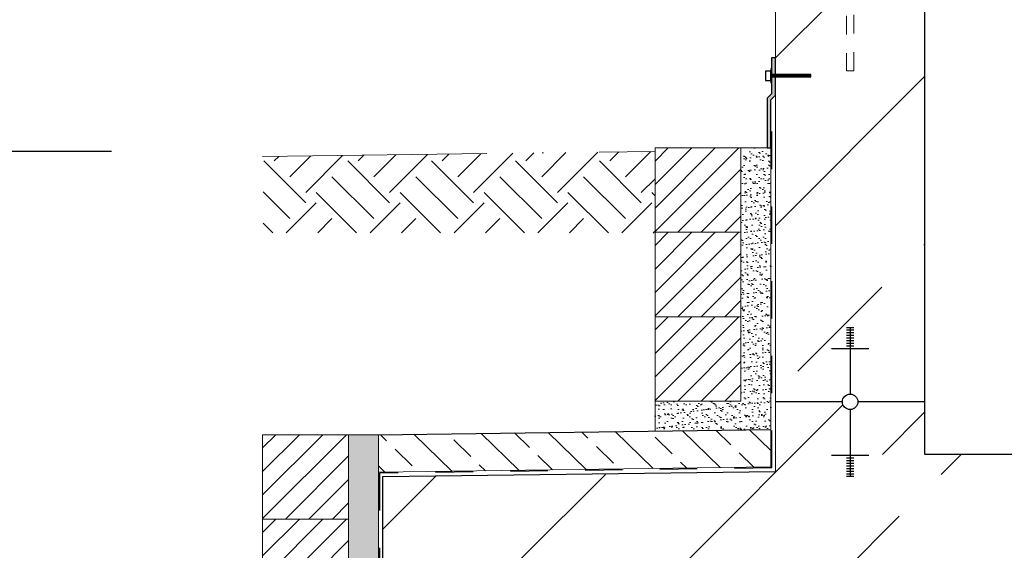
# Model space of a CAD drawing. Header units: millimetres. Extents: x -48448 to 452754, y -13941 to 17062.
# Tile 452 of 458: x 23327 to 24644, y 3861 to 4571. Entities that reach past the tile are written whole.
import ezdxf

# ---------------------------------------------------------------- set-up
doc = ezdxf.new("R2010")
doc.units = ezdxf.units.MM
doc.linetypes.add('ACAD_ISO10W100', pattern=[18, 12, -3, 0, -3])
doc.linetypes.add('JIS_02_1.0', pattern=[2, 1, -1])
doc.layers.add('0_0_1_im Papierbereich gezeichnet', color=7, linetype='Continuous')
doc.layers.add('Bemaßung', color=7, linetype='Continuous', lineweight=13)
doc.dimstyles.new('DIN', dxfattribs={"dimtxt": 2.5, "dimasz": 2.5, "dimexe": 1.25, "dimexo": 0.625, "dimtad": 1, "dimtih": 1, "dimdec": 4, "dimdsep": 46, "dimlunit": 6, "dimtxsty": 'Standard', "dimcen": 2.5, "dimadec": 0, "dimazin": 0, "dimtfac": 1, "dimtdec": 4, "dimtmove": 0, "dimatfit": 3, "dimfxl": 0, "dimtvp": 1, "dimtolj": 1, "dimtzin": 0, "dimarcsym": 0})

# ---------------------------------------------------------------- blocks, each defined once
blk = doc.blocks.new('*D31')
at = {"layer": 'Bemaßung', "color": 0, "lineweight": -2, "transparency": 16777216}
for p, q in [((23402.7, 6394.8), (23129.3, 6394.8)), ((23179.3, 6344.8), (23179.3, 4444.8)), ((23449.3, 4394.8), (23129.3, 4394.8))]:
    blk.add_line(p, q, dxfattribs=at)
at = {"layer": 'Bemaßung', "color": 0, "transparency": 16777216}
for points in [[(23171, 6344.8), (23187.7, 6344.8), (23179.3, 6394.8)], [(23171, 4444.8), (23187.7, 4444.8), (23179.3, 4394.8)]]:
    blk.add_solid(points, dxfattribs=at)
at = {"layer": 'DEFPOINTS', "color": 0, "transparency": 16777216}
for p in [(23802.7, 6394.8), (23179.3, 4394.8), (23849.3, 4394.8)]:
    blk.add_point(p, dxfattribs=at)
at = {"layer": 'Bemaßung', "color": 0, "transparency": 16777216, "insert": (23079.3, 5394.8), "char_height": 100, "attachment_point": 5, "rotation": 90}
blk.add_mtext('\\A1;2.00', dxfattribs=at)

msp = doc.modelspace()

# ---------------------------------------------------------------- hatches: boundary and pattern name
at = {"lineweight": 9}
h = msp.add_hatch(dxfattribs=at)
h.set_pattern_fill('ANSI33', color=256, scale=50)
h.set_pattern_definition([(45, (-1483.5, 145.76), (-224.5064, 224.5064), []), (45, (-1259, 145.76), (-224.5064, 224.5064), [158.75, -79.375])])
edge = h.paths.add_edge_path()
edge.add_line((26237.662, 4523.995), (26190.162, 4523.995))
edge.add_line((26190.162, 4523.995), (26190.162, 4527.136))
edge.add_line((26190.162, 4527.136), (26237.662, 4527.136))
edge.add_line((26237.662, 4527.136), (26237.662, 5189.906))
edge.add_line((26237.662, 5189.906), (26037.662, 5189.906))
edge.add_line((26037.662, 5189.906), (26037.662, 4059.617))
edge.add_line((26037.662, 4059.617), (26127.31, 4059.617))
edge.add_arc((26137.662, 4059.617), 10.353, 0, 180, ccw=False)
edge.add_line((26148.015, 4059.617), (26237.662, 4059.617))
edge.add_line((26237.662, 4059.617), (26237.662, 4523.995))
edge = h.paths.add_edge_path()
edge.add_line((26509.927, 3995.66), (26237.662, 3992.022))
edge.add_line((26237.662, 3992.022), (26237.662, 4059.617))
edge.add_line((26237.662, 4059.617), (26148.015, 4059.617))
edge.add_arc((26137.662, 4059.617), 10.353, -180, 0, ccw=False)
edge.add_line((26127.31, 4059.617), (26037.662, 4059.617))
edge.add_line((26037.662, 4059.617), (26037.662, 3989.349))
edge.add_line((26037.662, 3989.349), (25797.662, 3989.349))
edge.add_line((25797.662, 3989.349), (25797.662, 3769.906))
edge.add_line((25797.662, 3769.906), (25897.662, 3769.906))
edge.add_line((25897.662, 3769.906), (25897.662, 3759.906))
edge.add_line((25897.662, 3759.906), (25797.662, 3759.906))
edge.add_line((25797.662, 3759.906), (25797.662, 3599.906))
edge.add_line((25797.662, 3599.906), (25897.662, 3599.906))
edge.add_line((25897.662, 3599.906), (25897.662, 3589.906))
edge.add_line((25897.662, 3589.906), (26509.927, 3589.906))
edge.add_line((26509.927, 3589.906), (26509.927, 3995.66))
edge = h.paths.add_edge_path()
edge.add_line((24777.662, 3989.349), (24537.662, 3989.349))
edge.add_line((24537.662, 3989.349), (24537.662, 4059.617))
edge.add_line((24537.662, 4059.617), (24448.015, 4059.617))
edge.add_arc((24437.662, 4059.617), 10.353, -180, 0, ccw=False)
edge.add_line((24427.31, 4059.617), (24337.662, 4059.617))
edge.add_line((24337.662, 4059.617), (24337.662, 3966.632))
edge.add_line((24337.662, 3966.632), (23812.662, 3959.617))
edge.add_line((23812.662, 3959.617), (23812.386, 3605.906))
edge.add_line((23812.386, 3605.906), (23930.161, 3605.906))
edge.add_line((23930.161, 3605.906), (23930.161, 3607.906))
edge.add_line((23930.161, 3607.906), (24090.161, 3607.906))
edge.add_line((24090.161, 3607.906), (24215.248, 3605.906))
edge.add_line((24215.248, 3605.906), (24215.248, 3595.906))
edge.add_line((24215.248, 3595.906), (24261.648, 3595.906))
edge.add_line((24261.648, 3595.906), (24261.648, 3589.905))
edge.add_line((24261.648, 3589.905), (24677.662, 3589.905))
edge.add_line((24677.662, 3589.905), (24677.662, 3599.906))
edge.add_line((24677.662, 3599.906), (24777.662, 3599.906))
edge.add_line((24777.662, 3599.906), (24777.662, 3759.906))
edge.add_line((24777.662, 3759.906), (24677.662, 3759.906))
edge.add_line((24677.662, 3759.906), (24677.662, 3769.906))
edge.add_line((24677.662, 3769.906), (24777.662, 3769.906))
edge.add_line((24777.662, 3769.906), (24777.662, 3989.349))
h.paths.add_polyline_path([(24212.662, 3555.904), (24201.648, 3555.906), (24201.648, 3589.906), (23812.373, 3589.906), (23812.03, 3150.973), (24212.662, 3150.973)])
h.paths.add_polyline_path([(25287.662, 3759.906), (24787.662, 3759.906), (24787.662, 3599.906), (25287.662, 3599.906)])
h.paths.add_polyline_path([(25787.662, 3769.906), (25287.662, 3769.906), (25287.662, 3599.906), (25787.662, 3599.906)])
h.paths.add_polyline_path([(25787.662, 3989.349), (25287.662, 3989.349), (25287.662, 3769.906), (25787.662, 3769.906)])
h.paths.add_polyline_path([(25287.662, 3989.349), (24787.662, 3989.349), (24787.662, 3769.906), (25287.662, 3769.906)])
h.paths.add_polyline_path([(24777.662, 3769.906), (24677.662, 3769.906), (24677.662, 3759.906), (24777.662, 3759.906)], flags=17)
h.paths.add_polyline_path([(25287.662, 3769.906), (24787.662, 3769.906), (24787.662, 3759.906), (25287.662, 3759.906)])
h.paths.add_polyline_path([(24777.662, 3599.906), (24677.662, 3599.906), (24677.662, 3589.905), (24777.662, 3589.905)], flags=17)
h.paths.add_polyline_path([(25287.662, 3599.906), (24787.662, 3599.906), (24787.662, 3589.905), (25287.662, 3589.905)])
h.paths.add_polyline_path([(24787.662, 3599.906), (24777.662, 3599.906), (24777.662, 3589.905), (24787.662, 3589.905)])
h.paths.add_polyline_path([(24787.662, 3769.906), (24777.662, 3769.906), (24777.662, 3759.906), (24787.662, 3759.906)])
h.paths.add_polyline_path([(25897.662, 3769.906), (25797.662, 3769.906), (25787.662, 3769.906), (25787.662, 3759.906), (25897.662, 3759.906)])
h.paths.add_polyline_path([(25897.662, 3599.906), (25787.662, 3599.906), (25787.662, 3589.906), (25897.662, 3589.906)])
h = msp.add_hatch(dxfattribs=at)
h.set_pattern_fill('ANSI33', color=256, scale=50)
h.set_pattern_definition([(45, (-94059.6, 42154.38), (-224.5064, 224.5064), []), (45, (-93835.1, 42154.38), (-224.5064, 224.5064), [158.75, -79.375])])
h.paths.add_polyline_path([(24337.662, 5189.906), (24537.662, 5189.906), (24537.662, 3989.349), (24337.662, 3989.349)])
h = msp.add_hatch(color=250)
h.dxf.hatch_style = 1
h.paths.add_polyline_path([(24337.662, 4519.837), (24332.655, 4519.837), (24332.655, 4497.443), (24337.659, 4497.443)])
h.paths.add_polyline_path([(24337.659, 4497.443), (24332.655, 4497.443), (24332.655, 4494.303), (24337.658, 4494.303)])
h.paths.add_polyline_path([(24337.658, 4494.303), (24332.655, 4494.303), (24332.655, 4486.459), (24332.655, 4471.908), (24326.662, 4465.916), (24326.662, 4399.485), (24331.662, 4399.485), (24331.662, 4463.845), (24337.655, 4469.837)])
at = {"lineweight": 5}
h = msp.add_hatch(dxfattribs=at)
h.set_pattern_fill('ANSI31', color=256, scale=0.4, style=0)
h.set_pattern_definition([(45, (-63219.5027, 42029.615), (-0.898025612, 0.898025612), [])])
h.paths.add_polyline_path([(24332.655, 4494.303), (24385.162, 4494.303), (24385.162, 4497.443), (24332.655, 4497.443)])
h = msp.add_hatch()
h.set_pattern_fill('EARTH', color=253, scale=12.5, angle=45, style=0)
h.set_pattern_definition([(45, (809.56, 41944.55), (7e-15, 112.2532), [79.375, -79.375]), (45, (788.51, 41965.594), (7e-15, 112.2532), [79.375, -79.375]), (45, (767.466, 41986.64), (7e-15, 112.2532), [79.375, -79.375]), (135, (767.466, 42000.67), (-112.2532, 7e-15), [79.375, -79.375]), (135, (788.51, 42021.72), (-112.2532, 7e-15), [79.375, -79.375]), (135, (809.56, 42042.77), (-112.2532, 7e-15), [79.375, -79.375])])
h.paths.add_polyline_path([(24176.662, 4394.769), (23652.361, 4387.763), (23652.328, 4285.681), (24176.662, 4285.681)])
h = msp.add_hatch(dxfattribs=at)
h.set_pattern_fill('ANSI31', color=0, scale=7, style=0)
h.set_pattern_definition([(45, (-63219.503, 42049.152), (-15.715448, 15.715448), [])])
h.paths.add_polyline_path([(24291.662, 4399.485), (24176.662, 4399.485), (24176.662, 4286.485), (24291.662, 4286.485)])
h = msp.add_hatch(dxfattribs=at)
h.set_pattern_fill('ANSI31', color=0, scale=7, style=0)
h.set_pattern_definition([(45, (-63219.503, 41936.152), (-15.715448, 15.715448), [])])
h.paths.add_polyline_path([(24291.662, 4286.485), (24176.662, 4286.485), (24176.662, 4173.485), (24291.662, 4173.485)])
h = msp.add_hatch(dxfattribs=at)
h.set_pattern_fill('ANSI31', color=0, scale=7, style=0)
h.set_pattern_definition([(45, (-63219.503, 41823.152), (-15.715448, 15.715448), [])])
h.paths.add_polyline_path([(24291.662, 4173.485), (24176.662, 4173.485), (24176.662, 4060.485), (24291.662, 4060.485)])
at = {"lineweight": 9}
h = msp.add_hatch(dxfattribs=at)
h.set_pattern_fill('ANSI33', color=256, scale=10, angle=90.7656)
h.set_pattern_definition([(135.7656, (-88766.8, 40638.69), (-44.29731, -45.497236), []), (135.7656, (-88767.4, 40683.587), (-44.29731, -45.497236), [31.75, -15.875])])
h.paths.add_polyline_path([(26243.662, 4048.106), (26243.662, 3998.102), (26509.927, 4001.66), (26509.927, 4051.664)])
h.paths.add_polyline_path([(24331.662, 3972.552), (24331.662, 4022.556), (23805.976, 4015.531), (23806.644, 3965.536)])
at = {"lineweight": 5}
h = msp.add_hatch(dxfattribs=at)
h.set_pattern_fill('ANSI31', color=0, scale=7, style=0)
h.set_pattern_definition([(45, (-63744.502, 41665.283), (-15.715448, 15.715448), [])])
h.paths.add_polyline_path([(23766.662, 4015.616), (23651.662, 4015.616), (23651.662, 3902.616), (23766.662, 3902.616)])
h = msp.add_hatch(dxfattribs=at)
h.set_pattern_fill('ANSI31', color=0, scale=7, style=0)
h.set_pattern_definition([(45, (-63744.502, 41552.283), (-15.715448, 15.715448), [])])
h.paths.add_polyline_path([(23766.662, 3902.616), (23651.662, 3902.616), (23651.662, 3789.616), (23766.662, 3789.616)])
at = {"layer": 'Bemaßung', "lineweight": 5}
h = msp.add_hatch(dxfattribs=at)
h.set_pattern_fill('AR-SAND', color=256, scale=0.25)
h.set_pattern_definition([(37.5, (-94059.604, 42154.375), (-0.4000078, 12.2353309), [0, -9.652, 0, -10.795, 0, -10.31875]), (7.5, (-94059.604, 42154.375), (11.238082, 17.9206275), [0, -5.207, 0, -8.6995, 0, -3.33375]), (327.5, (-94067.414, 42154.375), (19.7748093, 0.0359296), [0, -3.175, 0, -11.43, 0, -14.9225]), (317.5, (-94067.414, 42154.375), (19.0889113, 5.573233), [0, -1.5875, 0, -7.493, 0, -8.5725])])
h.paths.add_polyline_path([(24331.662, 4399.485), (24326.662, 4399.485), (24291.662, 4399.485), (24291.662, 4286.485), (24291.662, 4173.485), (24291.662, 4060.485), (24176.662, 4060.485), (24176.662, 4020.485), (24331.662, 4022.556)])
h = msp.add_hatch(dxfattribs=at)
h.set_pattern_fill('AR-SAND', color=256, scale=0.25)
h.set_pattern_definition([(37.5, (-88610.589, 42139.684), (-0.4000078, 12.2353309), [0, -9.652, 0, -10.795, 0, -10.31875]), (7.5, (-88610.59, 42139.684), (11.238082, 17.9206275), [0, -5.207, 0, -8.6995, 0, -3.33375]), (327.5, (-88618.4, 42139.684), (19.7748093, 0.0359296), [0, -3.175, 0, -11.43, 0, -14.9225]), (317.5, (-88618.4, 42139.684), (19.0889113, 5.573233), [0, -1.5875, 0, -7.493, 0, -8.5725])])
h.paths.add_polyline_path([(23766.662, 3150.973), (23806.662, 3150.973), (23806.662, 4015.616), (23766.662, 4015.616)])

# ---------------------------------------------------------------- linework, layer by layer
at = {"lineweight": 9}
for p, q in [((24337.662, 3966.632), (24337.662, 5189.906)), ((24291.662, 4399.485), (24331.662, 4399.485)), ((23806.662, 3965.616), (23806.662, 4015.616)), ((24331.662, 3972.552), (23806.662, 3965.536)), ((23806.662, 3965.616), (23806.662, 3150.973))]:
    msp.add_line(p, q, dxfattribs=at)
for p, q in [((24537.662, 3989.349), (24537.662, 5189.906)), ((24432.662, 4159.27), (24442.662, 4159.27)), ((24432.662, 4155.75), (24442.662, 4155.75)), ((24432.662, 4152.23), (24442.662, 4152.23)), ((24437.662, 4159.617), (24437.662, 4069.969)), ((24432.662, 4148.71), (24442.662, 4148.71)), ((24432.662, 4145.19), (24442.662, 4145.19)), ((24432.662, 4141.67), (24442.662, 4141.67)), ((24432.662, 4138.15), (24442.662, 4138.15)), ((24412.662, 4131.111), (24462.662, 4131.111)), ((24432.662, 4134.63), (24442.662, 4134.63)), ((24427.31, 4059.617), (24337.662, 4059.617)), ((24537.662, 4059.617), (24448.015, 4059.617)), ((24437.662, 4049.264), (24437.662, 3959.617)), ((23805.976, 4015.531), (24331.662, 4022.556)), ((24412.662, 3988.122), (24462.662, 3988.122)), ((24432.662, 3984.603), (24442.662, 3984.603)), ((24432.662, 3981.083), (24442.662, 3981.083)), ((26037.662, 3989.349), (24537.662, 3989.349)), ((23812.662, 3959.617), (24337.662, 3966.632)), ((24432.662, 3977.563), (24442.662, 3977.563)), ((24432.662, 3974.043), (24442.662, 3974.043)), ((24432.662, 3970.523), (24442.662, 3970.523)), ((24432.662, 3967.003), (24442.662, 3967.003)), ((23812.03, 3150.973), (23812.662, 3959.617)), ((24432.662, 3963.483), (24442.662, 3963.483)), ((24432.662, 3959.963), (24442.662, 3959.963))]:
    msp.add_line(p, q)
at = {"color": 250, "lineweight": 9}
msp.add_line((24331.662, 3972.552), (24331.662, 4463.845), dxfattribs=at)
at = {"linetype": 'JIS_02_1.0', "lineweight": 25, "ltscale": 50}
for p, q in [((24333.076, 3971.156), (24333.076, 4465.259)), ((24333.076, 3971.156), (23808.077, 3964.141)), ((23808.077, 3964.141), (23808.077, 3150.973))]:
    msp.add_line(p, q, dxfattribs=at)
at = {"color": 253, "linetype": 'ACAD_ISO10W100', "lineweight": 13, "ltscale": 25}
for p, q in [((23651.662, 4387.754), (24176.662, 4394.769)), ((24176.662, 4060.485), (24176.662, 4020.485)), ((23806.662, 4015.616), (23766.662, 4015.616)), ((23766.662, 4015.616), (23766.662, 3150.973))]:
    msp.add_line(p, q, dxfattribs=at)
at = {"linetype": 'JIS_02_1.0', "lineweight": 18, "ltscale": 25}
msp.add_lwpolyline([(24432.662, 4502.627), (24442.662, 4502.627), (24442.662, 4976.071), (24432.662, 4976.071)], close=True, dxfattribs=at)
at = {"color": 250}
msp.add_lwpolyline([(24331.662, 4399.485), (24331.662, 4463.845), (24337.655, 4469.837), (24337.662, 4519.837), (24332.655, 4519.837), (24332.655, 4471.908), (24326.662, 4465.916), (24326.662, 4399.485), (24331.662, 4399.485)], dxfattribs=at)
at = {"lineweight": 9}
for points in [[(24291.662, 4399.485), (24176.662, 4399.485), (24176.662, 4286.485), (24291.662, 4286.485), (24291.662, 4399.485)], [(24291.662, 4286.485), (24176.662, 4286.485), (24176.662, 4173.485), (24291.662, 4173.485), (24291.662, 4286.485)], [(24291.662, 4173.485), (24176.662, 4173.485), (24176.662, 4060.485), (24291.662, 4060.485), (24291.662, 4173.485)], [(23766.662, 4015.616), (23651.662, 4015.616), (23651.662, 3902.616), (23766.662, 3902.616), (23766.662, 4015.616)], [(23766.662, 3902.616), (23651.662, 3902.616), (23651.662, 3789.616), (23766.662, 3789.616), (23766.662, 3902.616)]]:
    msp.add_lwpolyline(points, dxfattribs=at)
msp.add_circle((24437.662, 4059.617), 10.353)
at = {"layer": '0_0_1_im Papierbereich gezeichnet'}
for points in [[(24324.644, 4489.488), (24331.572, 4489.488), (24331.572, 4502.257), (24324.644, 4502.257)], [(24331.572, 4486.459), (24332.655, 4486.459), (24332.655, 4505.287), (24331.572, 4505.287)], [(24332.655, 4494.303), (24385.162, 4494.303), (24385.162, 4497.443), (24332.655, 4497.443)]]:
    msp.add_lwpolyline(points, close=True, dxfattribs=at)

# ---------------------------------------------------------------- dimensions: what is measured, and where the dimension line sits
at = {"layer": 'Bemaßung'}
dim = msp.add_linear_dim(base=(23179.329, 4394.769), p1=(23802.662, 6394.769), p2=(23849.301, 4394.769), angle=90, text='2.00', dimstyle='DIN', override={"dimscale": 100, "dimtxt": 1, "dimasz": 0.5, "dimexe": 0.5, "dimexo": 4, "dimgap": 0.5, "dimtih": 0, "dimdec": 2, "dimsah": 1, "dimtmove": 2}, dxfattribs=at)
dim.commit()
dim.dimension.update_dxf_attribs({"geometry": '*D31', "text_midpoint": (23079.329, 5394.769)})

doc.saveas('drawing.dxf')
